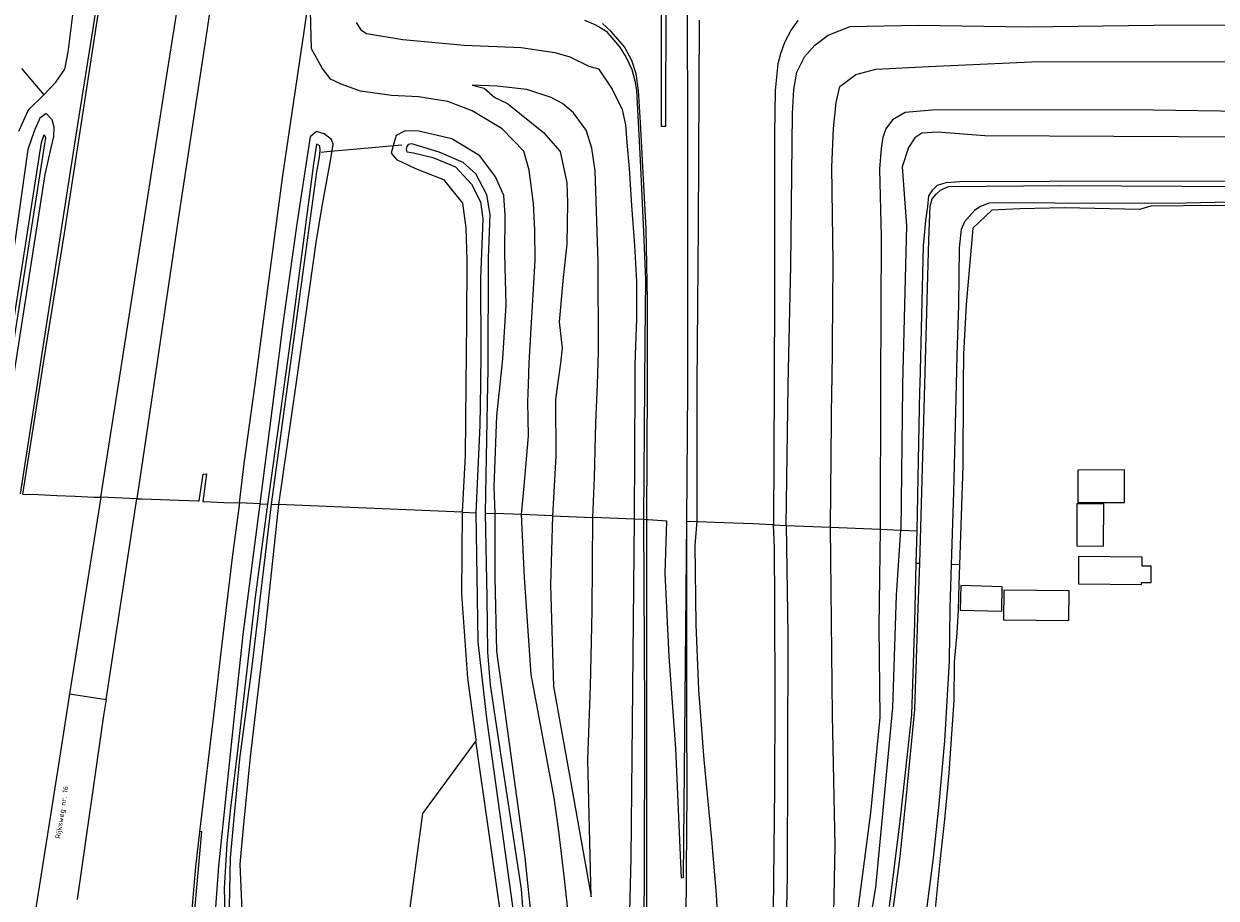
# Model space of a CAD drawing. Header units: metres. Extents: x 102000 to 105000, y 414600 to 420766.
# Tile 273 of 298: x 104013 to 104245, y 420500 to 420670. Entities that reach past the tile are written whole.
import ezdxf

# ---------------------------------------------------------------- set-up
doc = ezdxf.new("R2010")
doc.units = ezdxf.units.M
doc.layers.get('0').update_dxf_attribs({"color": 8})
doc.styles.add('MtXpl_NLCS-ISO', font='NLCS-ISO.ttf')

msp = doc.modelspace()

# ---------------------------------------------------------------- linework, layer by layer
for p, q in [((104034.81, 420718.48), (104027.05, 420669.12)), ((104041.05, 420661.04), (104049.91, 420717.4)), ((104055.65, 420714.85), (104048.29, 420666.23)), ((104026.62, 420669.67), (104033.41, 420714.62)), ((104067.82, 420670.03), (104074.44, 420714.29)), ((104138.01, 420650.32), (104138.08, 420676.86)), ((104021.74, 420664.69), (104022.72, 420672.98)), ((104069.08, 420665.32), (104068.85, 420672.68)), ((104122.21, 420670.96), (104124.21, 420670.09)), ((104137.16, 420671.93), (104137.15, 420650.32)), ((104142.18, 420672.11), (104142.25, 420650.26)), ((104144.54, 420657.62), (104144.57, 420670.9)), ((104163.71, 420670.86), (104162.44, 420669.08)), ((104023.6, 420650.6), (104026.62, 420669.67)), ((104027.05, 420669.12), (104023.98, 420649.22)), ((104063.52, 420640.65), (104067.82, 420670.03)), ((104077.77, 420670.47), (104078.7, 420669.03)), ((104078.7, 420669.03), (104079.76, 420668.32)), ((104124.21, 420670.09), (104125.41, 420669.44)), ((104125.41, 420669.44), (104126.41, 420668.78)), ((104127.38, 420668.74), (104125.68, 420670.29)), ((104126.41, 420668.78), (104127.51, 420667.52)), ((104130.02, 420665.75), (104127.38, 420668.74)), ((104162.44, 420669.08), (104161.16, 420666.61)), ((104169.61, 420668.04), (104173.9, 420669.71)), ((104173.9, 420669.71), (104187.16, 420669.95)), ((104187.16, 420669.95), (104208.43, 420669.65)), ((104208.43, 420669.65), (104233.04, 420669.97)), ((104233.04, 420669.97), (104273.07, 420670.15)), ((104048.29, 420666.23), (104043.13, 420632.2)), ((104079.76, 420668.32), (104086.88, 420667.18)), ((104086.88, 420667.18), (104098.76, 420666.04)), ((104098.76, 420666.04), (104109.91, 420665.59)), ((104127.51, 420667.52), (104129.04, 420665.73)), ((104161.16, 420666.61), (104160.33, 420664.35)), ((104165.03, 420663.78), (104167.07, 420666.07)), ((104167.07, 420666.07), (104169.61, 420668.04)), ((104021.08, 420661.42), (104021.74, 420664.69)), ((104071.08, 420661.71), (104069.08, 420665.32)), ((104109.91, 420665.59), (104116.41, 420664.65)), ((104116.41, 420664.65), (104119.35, 420663.81)), ((104119.35, 420663.81), (104123.08, 420661.95)), ((104129.04, 420665.73), (104130.27, 420663.77)), ((104131.42, 420663.09), (104130.02, 420665.75)), ((104130.27, 420663.77), (104131.4, 420661.35)), ((104160.33, 420664.35), (104159.81, 420662.45)), ((104163.53, 420660.79), (104165.03, 420663.78)), ((104012.6, 420661.49), (104016.97, 420656.38)), ((104019.28, 420658.87), (104021.08, 420661.42)), ((104072.78, 420659.45), (104071.08, 420661.71)), ((104123.08, 420661.95), (104124.92, 420661.43)), ((104124.92, 420661.43), (104127.58, 420657.52)), ((104132.27, 420660.45), (104131.42, 420663.09)), ((104159.81, 420662.45), (104159.34, 420657.23)), ((104175.05, 420660.35), (104178.89, 420661.4)), ((104178.89, 420661.4), (104189.23, 420661.93)), ((104189.23, 420661.93), (104209.24, 420662.82)), ((104209.24, 420662.82), (104272.64, 420662.88)), ((104034, 420615.78), (104041.05, 420661.04)), ((104074.83, 420658.47), (104072.78, 420659.45)), ((104131.4, 420661.35), (104131.99, 420659.15)), ((104131.99, 420659.15), (104132.3, 420657.27)), ((104132.69, 420657.22), (104132.27, 420660.45)), ((104162.93, 420657.44), (104163.53, 420660.79)), ((104171.88, 420658.02), (104175.05, 420660.35)), ((104016.97, 420656.38), (104019.28, 420658.87)), ((104078.61, 420657.13), (104074.83, 420658.47)), ((104084.64, 420656.28), (104078.61, 420657.13)), ((104105.18, 420658.1), (104100.33, 420658.28)), ((104100.33, 420658.28), (104102.67, 420657.7)), ((104102.67, 420657.7), (104104.74, 420655.88)), ((104110.99, 420657.43), (104105.18, 420658.1)), ((104115.69, 420655.86), (104110.99, 420657.43)), ((104127.58, 420657.52), (104129.51, 420653.52)), ((104132.3, 420657.27), (104132.49, 420654.76)), ((104133.08, 420650.99), (104132.69, 420657.22)), ((104144.38, 420630.9), (104144.54, 420657.62)), ((104159.34, 420657.23), (104159.2, 420648.81)), ((104162.67, 420652.74), (104162.93, 420657.44)), ((104171.16, 420654.91), (104171.88, 420658.02)), ((104016.97, 420656.38), (104013.9, 420653.4)), ((104089.88, 420655.97), (104084.64, 420656.28)), ((104095.58, 420655.1), (104089.88, 420655.97)), ((104100.37, 420653.29), (104095.58, 420655.1)), ((104104.74, 420655.88), (104107.23, 420654.68)), ((104107.23, 420654.68), (104114.23, 420649.06)), ((104117.9, 420654.72), (104115.69, 420655.86)), ((104120.09, 420652.86), (104117.9, 420654.72)), ((104132.49, 420654.76), (104133.07, 420643.65)), ((104170.66, 420649.81), (104171.16, 420654.91)), ((104013.9, 420653.4), (104012.06, 420649.24)), ((104017.4, 420652.77), (104016.22, 420651.84)), ((104018.59, 420651.51), (104017.4, 420652.77)), ((104106.18, 420649.77), (104100.37, 420653.29)), ((104122.51, 420649.54), (104120.09, 420652.86)), ((104129.51, 420653.52), (104130.2, 420650.57)), ((104162.34, 420623.08), (104162.67, 420652.74)), ((104184.65, 420652.93), (104182.18, 420651.5)), ((104189.79, 420653.42), (104184.65, 420652.93)), ((104208.63, 420653.47), (104189.79, 420653.42)), ((104232.88, 420653.41), (104208.63, 420653.47)), ((104259.43, 420653.04), (104232.88, 420653.41)), ((104016.22, 420651.84), (104015.07, 420649.34)), ((104016.6, 420605.65), (104023.6, 420650.6)), ((104018.96, 420650.09), (104018.59, 420651.51)), ((104018.91, 420648.3), (104018.96, 420650.09)), ((104130.2, 420650.57), (104130.45, 420647.13)), ((104134.22, 420630.23), (104133.08, 420650.99)), ((104137.15, 420650.32), (104138.01, 420650.32)), ((104142.25, 420650.26), (104142.28, 420632.45)), ((104170.34, 420642.31), (104170.66, 420649.81)), ((104180.83, 420649.8), (104180.3, 420648.08)), ((104182.18, 420651.5), (104180.83, 420649.8)), ((104015.07, 420649.34), (104013.85, 420645.75)), ((104016.5, 420647.09), (104017.04, 420648.64)), ((104017.04, 420648.64), (104017.28, 420648.01)), ((104017.28, 420648.01), (104017.13, 420646.86)), ((104018.4, 420646.09), (104018.91, 420648.3)), ((104023.98, 420649.22), (104020.93, 420629.45)), ((104068.83, 420648.18), (104066.21, 420631.24)), ((104070.05, 420649.22), (104068.83, 420648.18)), ((104071.54, 420648.82), (104070.05, 420649.22)), ((104072.96, 420647.71), (104071.54, 420648.82)), ((104073.29, 420646.78), (104072.96, 420647.71)), ((104085.54, 420648.5), (104085.19, 420647.19)), ((104087.29, 420649.39), (104085.54, 420648.5)), ((104089.97, 420649.29), (104087.29, 420649.39)), ((104096.36, 420647.82), (104089.97, 420649.29)), ((104101.84, 420644.51), (104096.36, 420647.82)), ((104110.41, 420645.45), (104106.18, 420649.77)), ((104114.23, 420649.06), (104117.44, 420645.36)), ((104123.65, 420646), (104122.51, 420649.54)), ((104159.2, 420648.81), (104159.17, 420618.49)), ((104180.3, 420648.08), (104179.97, 420645.96)), ((104186.53, 420648.01), (104185.24, 420646.16)), ((104187.88, 420648.93), (104186.53, 420648.01)), ((104190.94, 420649.12), (104187.88, 420648.93)), ((104200.15, 420648.39), (104190.94, 420649.12)), ((104271.76, 420648.03), (104200.15, 420648.39)), ((104009.17, 420600), (104016.5, 420647.09)), ((104017.13, 420646.86), (104009.8, 420600)), ((104013.85, 420645.75), (104010.87, 420624.51)), ((104017.25, 420640.85), (104018.4, 420646.09)), ((104070.05, 420646.78), (104069.45, 420642.94)), ((104070.69, 420646.49), (104070.05, 420646.78)), ((104070.61, 420644.24), (104070.75, 420645.49)), ((104070.75, 420645.49), (104070.69, 420646.49)), ((104072.08, 420645.27), (104070.94, 420645.17)), ((104086.68, 420646.58), (104072.08, 420645.27)), ((104073.06, 420645.11), (104073.29, 420646.78)), ((104085.19, 420647.19), (104084.58, 420645.01)), ((104087.6, 420646.31), (104087.48, 420645.84)), ((104087.48, 420645.84), (104087.64, 420645.27)), ((104087.87, 420646.75), (104087.6, 420646.31)), ((104087.64, 420645.27), (104088.94, 420645.11)), ((104088.6, 420646.83), (104087.87, 420646.75)), ((104093.89, 420645.24), (104088.6, 420646.83)), ((104098.61, 420643.24), (104093.89, 420645.24)), ((104111.45, 420641.72), (104110.41, 420645.45)), ((104117.44, 420645.36), (104118.75, 420639.23)), ((104124.31, 420641.58), (104123.65, 420646)), ((104130.45, 420647.13), (104130.91, 420642.06)), ((104179.97, 420645.96), (104179.6, 420641.91)), ((104185.24, 420646.16), (104184.03, 420642.39)), ((104069.45, 420642.94), (104065.28, 420611.19)), ((104070.09, 420641.42), (104070.61, 420644.24)), ((104072.65, 420642.83), (104073.06, 420645.11)), ((104084.58, 420645.01), (104085.63, 420643.82)), ((104085.63, 420643.82), (104089.29, 420642.03)), ((104088.94, 420645.11), (104092.71, 420644.18)), ((104092.71, 420644.18), (104097.09, 420642.39)), ((104101.04, 420641.02), (104098.61, 420643.24)), ((104104.88, 420640.4), (104101.84, 420644.51)), ((104133.07, 420643.65), (104133.72, 420629.69)), ((104010.9, 420600), (104017.25, 420640.85)), ((104059.09, 420607.38), (104063.52, 420640.65)), ((104064.47, 420600), (104070.09, 420641.42)), ((104072.09, 420640.05), (104072.65, 420642.83)), ((104089.29, 420642.03), (104094.76, 420639.89)), ((104097.09, 420642.39), (104100.21, 420638.99)), ((104103.21, 420636.91), (104101.04, 420641.02)), ((104112.31, 420635.24), (104111.45, 420641.72)), ((104124.87, 420623.9), (104124.31, 420641.58)), ((104130.91, 420642.06), (104131.34, 420634.84)), ((104170.62, 420623.71), (104170.34, 420642.31)), ((104179.6, 420641.91), (104179.94, 420628.78)), ((104184.03, 420642.39), (104184.87, 420630.87)), ((104071.08, 420634.34), (104072.09, 420640.05)), ((104094.76, 420639.89), (104098.47, 420635.3)), ((104100.21, 420638.99), (104101.99, 420635.56)), ((104106.52, 420636.79), (104104.88, 420640.4)), ((104118.75, 420639.23), (104118.9, 420635.37)), ((104189.98, 420637.92), (104190.92, 420638.79)), ((104190.92, 420638.79), (104192.6, 420639.32)), ((104191.48, 420637.82), (104192.26, 420638.22)), ((104192.26, 420638.22), (104193.14, 420638.57)), ((104192.6, 420639.32), (104195.25, 420639.53)), ((104193.14, 420638.57), (104214.91, 420638.71)), ((104195.25, 420639.53), (104212.62, 420639.6)), ((104212.62, 420639.6), (104251.34, 420639.65)), ((104214.91, 420638.71), (104253.96, 420638.55)), ((104103.87, 420633.08), (104103.21, 420636.91)), ((104106.77, 420632.97), (104106.52, 420636.79)), ((104189.02, 420634.67), (104189.24, 420636.73)), ((104189.24, 420636.73), (104189.98, 420637.92)), ((104189.51, 420634.74), (104189.9, 420636.14)), ((104189.9, 420636.14), (104190.65, 420637.02)), ((104190.65, 420637.02), (104191.48, 420637.82)), ((104070.01, 420627.61), (104071.08, 420634.34)), ((104098.47, 420635.3), (104099.09, 420630.48)), ((104101.99, 420635.56), (104102.41, 420632.22)), ((104112.54, 420630.12), (104112.31, 420635.24)), ((104118.9, 420635.37), (104118.75, 420627.28)), ((104131.34, 420634.84), (104131.95, 420627.04)), ((104188.63, 420631.95), (104189.02, 420634.67)), ((104189.22, 420628.15), (104189.51, 420634.74)), ((104198.12, 420633.85), (104196.16, 420631.69)), ((104201.47, 420633.93), (104197.82, 420630.4)), ((104199.15, 420634.6), (104198.12, 420633.85)), ((104200.88, 420635.28), (104199.15, 420634.6)), ((104205.95, 420635.39), (104200.88, 420635.28)), ((104206.92, 420634.19), (104201.47, 420633.93)), ((104213.77, 420635.28), (104205.95, 420635.39)), ((104215.7, 420634.37), (104206.92, 420634.19)), ((104231.13, 420635.21), (104213.77, 420635.28)), ((104230.23, 420634.06), (104215.7, 420634.37)), ((104232.45, 420634.69), (104230.23, 420634.06)), ((104239.32, 420635.28), (104231.13, 420635.21)), ((104245.08, 420634.86), (104232.45, 420634.69)), ((104247.76, 420635.52), (104239.32, 420635.28)), ((104251.91, 420634.71), (104245.08, 420634.86)), ((104043.13, 420632.2), (104038.36, 420600)), ((104066.21, 420631.24), (104063.48, 420611.8)), ((104102.41, 420632.22), (104101.97, 420620.61)), ((104103.53, 420624.65), (104103.87, 420633.08)), ((104106.69, 420625.45), (104106.77, 420632.97)), ((104142.28, 420632.45), (104142.27, 420600)), ((104188.2, 420626.96), (104188.63, 420631.95)), ((104196.16, 420631.69), (104195.54, 420630.16)), ((104020.93, 420629.45), (104016.93, 420604.61)), ((104099.09, 420630.48), (104099.31, 420624.1)), ((104112.62, 420624.15), (104112.54, 420630.12)), ((104133.72, 420629.69), (104134.06, 420620.39)), ((104134.5, 420616.41), (104134.22, 420630.23)), ((104144.16, 420600), (104144.38, 420630.9)), ((104184.87, 420630.87), (104184.11, 420600)), ((104195.54, 420630.16), (104195.16, 420626.62)), ((104197.82, 420630.4), (104196.51, 420615.55)), ((104066.07, 420600), (104070.01, 420627.61)), ((104118.75, 420627.28), (104118.07, 420620.85)), ((104131.95, 420627.04), (104132.35, 420620.01)), ((104179.94, 420628.78), (104179.85, 420600)), ((104187.51, 420600), (104188.2, 420626.96)), ((104188.45, 420600), (104189.22, 420628.15)), ((104195.16, 420626.62), (104194.98, 420615.41)), ((104103.44, 420602.76), (104103.53, 420624.65)), ((104106.97, 420615.47), (104106.69, 420625.45)), ((104099.31, 420624.1), (104099.22, 420612.2)), ((104112.06, 420615.33), (104112.62, 420624.15)), ((104124.94, 420606.31), (104124.87, 420623.9)), ((104161.85, 420600), (104162.34, 420623.08)), ((104170.39, 420600), (104170.62, 420623.71)), ((104101.97, 420620.61), (104102.03, 420606.25)), ((104118.07, 420620.85), (104117.3, 420612.2)), ((104132.35, 420620.01), (104132.3, 420612.75)), ((104134.06, 420620.39), (104133.94, 420608.51)), ((104159.17, 420618.49), (104159.1, 420600)), ((104031.52, 420600), (104034, 420615.78)), ((104106.34, 420604.95), (104106.97, 420615.47)), ((104111.42, 420604.18), (104112.06, 420615.33)), ((104134.45, 420600), (104134.5, 420616.41)), ((104194.98, 420615.41), (104194.69, 420605.75)), ((104196.51, 420615.55), (104195.99, 420605.92)), ((104132.3, 420612.75), (104132.01, 420603.92)), ((104063.48, 420611.8), (104061.97, 420600)), ((104065.28, 420611.19), (104063.74, 420600)), ((104099.22, 420612.2), (104099.1, 420600)), ((104117.3, 420612.2), (104117.83, 420607.04)), ((104133.94, 420608.51), (104133.88, 420600)), ((104058.08, 420600), (104059.09, 420607.38)), ((104102.03, 420606.25), (104101.94, 420600)), ((104117.83, 420607.04), (104117.52, 420604.11)), ((104124.71, 420600), (104124.94, 420606.31)), ((104194.69, 420605.75), (104194.54, 420600)), ((104195.99, 420605.92), (104195.91, 420600)), ((104015.72, 420600), (104016.6, 420605.65)), ((104016.93, 420604.61), (104016.21, 420600)), ((104105.79, 420600), (104106.34, 420604.95)), ((104111.29, 420600), (104111.42, 420604.18)), ((104117.52, 420604.11), (104116.98, 420600)), ((104132.01, 420603.92), (104131.99, 420600)), ((104103.39, 420600), (104103.44, 420602.76)), ((104012.42, 420578.66), (104015.72, 420600)), ((104016.21, 420600), (104012.84, 420578.65)), ((104028.06, 420578.02), (104031.52, 420600)), ((104038.36, 420600), (104035.06, 420577.74)), ((104055.98, 420584.58), (104058.08, 420600)), ((104061.97, 420600), (104059, 420576.75)), ((104063.74, 420600), (104060.54, 420576.69)), ((104061.29, 420576.66), (104064.47, 420600)), ((104062.74, 420576.6), (104066.07, 420600)), ((104099.1, 420600), (104098.96, 420586.16)), ((104101.94, 420600), (104101.82, 420591.99)), ((104102.98, 420578.66), (104103.39, 420600)), ((104105.12, 420593.85), (104105.79, 420600)), ((104111.18, 420596.59), (104111.29, 420600)), ((104116.98, 420600), (104116.59, 420597.05)), ((104124.43, 420592.53), (104124.71, 420600)), ((104131.99, 420600), (104131.87, 420573.76)), ((104133.88, 420600), (104133.72, 420573.68)), ((104134.37, 420573.64), (104134.45, 420600)), ((104142.27, 420599.21), (104142.06, 420573.34)), ((104142.27, 420600), (104142.27, 420599.21)), ((104144.14, 420597.12), (104144.16, 420600)), ((104159.1, 420600), (104158.99, 420572.63)), ((104161.48, 420572.53), (104161.84, 420599.68)), ((104161.84, 420599.68), (104161.85, 420600)), ((104170.07, 420572.18), (104170.38, 420599.78)), ((104170.38, 420599.78), (104170.39, 420600)), ((104179.85, 420600), (104179.76, 420571.78)), ((104184.1, 420599.37), (104183.75, 420571.62)), ((104184.11, 420600), (104184.1, 420599.37)), ((104186.93, 420571.49), (104187.48, 420598.81)), ((104187.48, 420598.81), (104187.51, 420600)), ((104187.82, 420576.75), (104188.45, 420600)), ((104194.54, 420600), (104194.01, 420579)), ((104195.9, 420598.97), (104195.86, 420584.06)), ((104195.91, 420600), (104195.9, 420598.97)), ((104111.3, 420590), (104111.18, 420596.59)), ((104116.59, 420597.05), (104116.63, 420586.05)), ((104144.11, 420573.27), (104144.14, 420597.12)), ((104101.82, 420591.99), (104101.08, 420575.02)), ((104104.6, 420580.03), (104105.12, 420593.85)), ((104124.15, 420581.86), (104124.43, 420592.53)), ((104110.49, 420580.15), (104111.3, 420590)), ((104098.96, 420586.16), (104098.41, 420575.13)), ((104116.63, 420586.05), (104115.97, 420574.41)), ((104047.18, 420577.32), (104047.99, 420582.52)), ((104048.63, 420582.61), (104047.91, 420577.21)), ((104047.99, 420582.52), (104048.63, 420582.61)), ((104055.05, 420576.91), (104055.98, 420584.58)), ((104195.86, 420584.06), (104195.2, 420564.84)), ((104227.3, 420583.35), (104218.24, 420583.31)), ((104218.24, 420583.31), (104218.26, 420576.97)), ((104227.32, 420577.01), (104227.3, 420583.35)), ((104123.82, 420574.09), (104124.15, 420581.86)), ((104012.84, 420578.65), (104015.88, 420578.59)), ((104015.88, 420578.59), (104019.53, 420578.38)), ((104019.53, 420578.38), (104023.08, 420578.22)), ((104028.06, 420578.02), (104021.98, 420539.72)), ((104023.08, 420578.22), (104026.8, 420578.07)), ((104026.8, 420578.07), (104028.06, 420578.02)), ((104035.06, 420577.74), (104028.06, 420578.02)), ((104102.92, 420574.95), (104102.98, 420578.66)), ((104104.82, 420574.87), (104104.6, 420580.03)), ((104109.93, 420574.66), (104110.49, 420580.15)), ((104194.01, 420579), (104193.58, 420564.91)), ((104029.1, 420538.66), (104035.06, 420577.74)), ((104035.06, 420577.74), (104036.04, 420577.7)), ((104036.04, 420577.7), (104039.71, 420577.57)), ((104039.71, 420577.57), (104043.32, 420577.46)), ((104043.32, 420577.46), (104047.03, 420577.32)), ((104047.03, 420577.32), (104047.18, 420577.32)), ((104047.91, 420577.21), (104048.15, 420577.19)), ((104048.15, 420577.19), (104051.98, 420577.03)), ((104051.98, 420577.03), (104055.05, 420576.91)), ((104055.05, 420576.91), (104053.65, 420566.3)), ((104059, 420576.75), (104055.05, 420576.91)), ((104059, 420576.75), (104055.69, 420551.28)), ((104057.47, 420544.56), (104061.29, 420576.66)), ((104060.54, 420576.69), (104058.14, 420558.55)), ((104059, 420576.75), (104060.54, 420576.69)), ((104060.15, 420552.3), (104062.74, 420576.6)), ((104061.29, 420576.66), (104062.74, 420576.6)), ((104098.41, 420575.13), (104062.74, 420576.6)), ((104187.45, 420565.16), (104187.82, 420576.75)), ((104218.05, 420576.76), (104218.03, 420568.53)), ((104223.26, 420576.75), (104218.05, 420576.76)), ((104218.26, 420576.97), (104227.32, 420577.01)), ((104223.24, 420568.52), (104223.26, 420576.75)), ((104098.41, 420575.13), (104098.29, 420559.17)), ((104098.41, 420575.13), (104101.08, 420575.02)), ((104101.08, 420575.02), (104101.23, 420562.59)), ((104102.92, 420574.95), (104104.82, 420574.87)), ((104103.24, 420558.53), (104102.92, 420574.95)), ((104109.93, 420574.66), (104104.82, 420574.87)), ((104104.85, 420562.44), (104104.82, 420574.87)), ((104115.97, 420574.41), (104109.93, 420574.66)), ((104110.5, 420562.37), (104109.93, 420574.66)), ((104115.97, 420574.41), (104115.61, 420560.88)), ((104115.97, 420574.41), (104123.82, 420574.09)), ((104123.68, 420555.89), (104123.82, 420574.09)), ((104131.87, 420573.76), (104123.82, 420574.09)), ((104131.87, 420573.76), (104131.2, 420507.8)), ((104133.72, 420573.68), (104131.87, 420573.76)), ((104134.37, 420573.64), (104133.72, 420573.68)), ((104133.72, 420573.68), (104133.91, 420536.13)), ((104134.36, 420549.9), (104134.37, 420573.64)), ((104134.6, 420573.63), (104134.37, 420573.64)), ((104138.24, 420573.38), (104134.6, 420573.63)), ((104137.94, 420563.27), (104138.24, 420573.38)), ((104142.06, 420573.34), (104141.44, 420504)), ((104142.06, 420573.34), (104142.05, 420545.88)), ((104142.06, 420573.34), (104144.11, 420573.27)), ((104143.74, 420568.7), (104144.11, 420573.27)), ((104144.33, 420573.22), (104144.11, 420573.27)), ((104147.65, 420573.11), (104144.33, 420573.22)), ((104151.15, 420572.95), (104147.65, 420573.11)), ((104155.05, 420572.82), (104151.15, 420572.95)), ((104158.71, 420572.65), (104155.05, 420572.82)), ((104158.99, 420572.63), (104158.71, 420572.65)), ((104158.99, 420572.63), (104161.48, 420572.53)), ((104159.19, 420568.13), (104158.99, 420572.63)), ((104161.48, 420572.53), (104170.07, 420572.18)), ((104161.48, 420572.53), (104161.78, 420551.27)), ((104170.07, 420572.18), (104179.76, 420571.78)), ((104170.45, 420535.56), (104170.07, 420572.18)), ((104179.76, 420571.78), (104179.49, 420552.8)), ((104179.76, 420571.78), (104183.75, 420571.62)), ((104182.95, 420558.96), (104183.75, 420571.62)), ((104183.75, 420571.62), (104186.93, 420571.49)), ((104186.79, 420565.18), (104186.93, 420571.49)), ((104143.92, 420553.27), (104143.74, 420568.7)), ((104053.65, 420566.3), (104051.38, 420547.27)), ((104159.24, 420557.45), (104159.19, 420568.13)), ((104218.03, 420568.53), (104223.24, 420568.52)), ((104218.39, 420566.47), (104218.34, 420561.14)), ((104230.78, 420566.35), (104218.39, 420566.47)), ((104230.76, 420564.63), (104230.78, 420566.35)), ((104186.52, 420553.64), (104186.79, 420565.18)), ((104186.79, 420565.18), (104187.45, 420565.16)), ((104187.17, 420556.45), (104187.45, 420565.16)), ((104193.58, 420564.91), (104193.33, 420556.44)), ((104195.2, 420564.84), (104193.58, 420564.91)), ((104195.2, 420564.84), (104195.06, 420561.06)), ((104232.5, 420564.62), (104230.76, 420564.63)), ((104232.48, 420561.41), (104232.5, 420564.62)), ((104101.23, 420562.59), (104101.45, 420549.86)), ((104105.17, 420548.05), (104104.85, 420562.44)), ((104111.83, 420543.49), (104110.5, 420562.37)), ((104138.67, 420546.98), (104137.94, 420563.27)), ((104115.61, 420560.88), (104116.17, 420541.16)), ((104195.06, 420561.06), (104194.92, 420556.13)), ((104195.43, 420560.82), (104195.3, 420556.06)), ((104203.53, 420560.61), (104195.43, 420560.82)), ((104203.41, 420555.85), (104203.53, 420560.61)), ((104203.83, 420559.91), (104203.78, 420554.16)), ((104216.55, 420559.8), (104203.83, 420559.91)), ((104216.5, 420554.05), (104216.55, 420559.8)), ((104218.34, 420561.14), (104230.64, 420561.03)), ((104230.64, 420561.03), (104230.64, 420561.42)), ((104230.64, 420561.42), (104232.48, 420561.41)), ((104058.14, 420558.55), (104056.41, 420543.82)), ((104098.29, 420559.17), (104099.46, 420542.82)), ((104103.4, 420547.86), (104103.24, 420558.53)), ((104159.3, 420538.52), (104159.24, 420557.45)), ((104182.21, 420537.06), (104182.95, 420558.96)), ((104123.35, 420541.17), (104123.68, 420555.89)), ((104186.49, 420536.67), (104187.17, 420556.45)), ((104193.33, 420556.44), (104193.17, 420546.11)), ((104194.92, 420556.13), (104194.67, 420551.56)), ((104195.3, 420556.06), (104203.41, 420555.85)), ((104144.47, 420540.5), (104143.92, 420553.27)), ((104179.49, 420552.8), (104179.72, 420535.14)), ((104185.94, 420535.74), (104186.52, 420553.64)), ((104203.78, 420554.16), (104216.5, 420554.05)), ((104055.69, 420551.28), (104053.9, 420534.22)), ((104057.2, 420527.47), (104060.15, 420552.3)), ((104161.78, 420551.27), (104161.69, 420527.26)), ((104194.67, 420551.56), (104194.18, 420545.94)), ((104101.45, 420549.86), (104103.16, 420534.97)), ((104103.93, 420541.52), (104103.4, 420547.86)), ((104110.68, 420507.84), (104105.17, 420548.05)), ((104134.34, 420528.15), (104134.36, 420549.9)), ((104051.38, 420547.27), (104050.21, 420537.16)), ((104139.96, 420529.1), (104138.67, 420546.98)), ((104142.05, 420545.88), (104142.09, 420535.76)), ((104193.17, 420546.11), (104192.25, 420530.61)), ((104194.18, 420545.94), (104194.08, 420538.42)), ((104056.41, 420543.82), (104054.58, 420528.14)), ((104055.15, 420527.06), (104057.47, 420544.56)), ((104116.31, 420519.51), (104111.83, 420543.49)), ((104099.46, 420542.82), (104101.04, 420530.92)), ((104105.07, 420533.61), (104103.93, 420541.52)), ((104116.17, 420541.16), (104119.24, 420524.24)), ((104122.83, 420526.86), (104123.35, 420541.17)), ((104021.98, 420539.72), (104020, 420527.22)), ((104021.98, 420539.72), (104029.1, 420538.66)), ((104029.1, 420538.66), (104028.62, 420535.54)), ((104145.51, 420526.87), (104144.47, 420540.5)), ((104159.26, 420521.53), (104159.3, 420538.52)), ((104194.08, 420538.42), (104193.55, 420530.99)), ((104050.21, 420537.16), (104047.27, 420512.88)), ((104133.91, 420536.13), (104133.82, 420502.2)), ((104180.5, 420518.48), (104182.21, 420537.06)), ((104184.85, 420519.97), (104186.49, 420536.67)), ((104028.62, 420535.54), (104023.46, 420499.7)), ((104053.9, 420534.22), (104050.99, 420506.15)), ((104103.16, 420534.97), (104108.41, 420496.95)), ((104142.09, 420535.76), (104142.1, 420520.63)), ((104170.97, 420510.15), (104170.45, 420535.56)), ((104179.72, 420535.14), (104177.86, 420516.57)), ((104183.71, 420515.52), (104185.94, 420535.74)), ((104109.93, 420501.72), (104105.07, 420533.61)), ((104101.08, 420530.61), (104090.65, 420516.44)), ((104101.04, 420530.92), (104101.08, 420530.61)), ((104105.74, 420497.97), (104101.08, 420530.61)), ((104192.25, 420530.61), (104191.17, 420518.25)), ((104193.55, 420530.99), (104193.09, 420524.31)), ((104020, 420527.22), (104011.47, 420472.9)), ((104054.58, 420528.14), (104053.3, 420517.53)), ((104053.93, 420514.91), (104055.15, 420527.06)), ((104055.82, 420513.65), (104057.2, 420527.47)), ((104123.49, 420500.19), (104122.83, 420526.86)), ((104134.32, 420493.55), (104134.34, 420528.15)), ((104141.1, 420503.84), (104139.96, 420529.1)), ((104146.99, 420511.36), (104145.51, 420526.87)), ((104161.69, 420527.26), (104161.65, 420504.28)), ((104119.24, 420524.24), (104123.49, 420500.19)), ((104193.09, 420524.31), (104192.26, 420515.3)), ((104142.1, 420520.63), (104142.01, 420505.46)), ((104159.12, 420509.4), (104159.26, 420521.53)), ((104183.63, 420508.05), (104184.85, 420519.97)), ((104053.3, 420517.53), (104052.59, 420510.57)), ((104117.23, 420512.99), (104116.31, 420519.51)), ((104178.93, 420502.03), (104180.5, 420518.48)), ((104191.17, 420518.25), (104190.1, 420507.79)), ((104090.65, 420516.44), (104087.71, 420494.43)), ((104177.86, 420516.57), (104175.42, 420497.73)), ((104181.55, 420498.31), (104183.71, 420515.52)), ((104192.26, 420515.3), (104191.45, 420507.66)), ((104045.83, 420491.96), (104047.72, 420512.92)), ((104047.27, 420512.88), (104046.5, 420506.03)), ((104047.72, 420512.92), (104047.27, 420512.88)), ((104053.3, 420507.81), (104053.93, 420514.91)), ((104055.19, 420506.59), (104055.82, 420513.65)), ((104118.41, 420503.16), (104117.23, 420512.99)), ((104052.59, 420510.57), (104052.06, 420501.81)), ((104147.87, 420500.63), (104146.99, 420511.36)), ((104158.98, 420497.52), (104159.12, 420509.4)), ((104170.75, 420497.03), (104170.97, 420510.15)), ((104046.5, 420506.03), (104045.43, 420494.06)), ((104050.99, 420506.15), (104050.21, 420495.56)), ((104053.12, 420498.26), (104053.3, 420507.81)), ((104055.57, 420497.59), (104055.19, 420506.59)), ((104112.09, 420494.44), (104110.68, 420507.84)), ((104131.2, 420507.8), (104130.83, 420490.97)), ((104181.73, 420493.41), (104183.63, 420508.05)), ((104190.1, 420507.79), (104188.77, 420497.81)), ((104191.45, 420507.66), (104190.36, 420496.63)), ((104141.11, 420503.84), (104141.1, 420503.84)), ((104141.44, 420504), (104141.11, 420503.84)), ((104142.01, 420505.46), (104141.92, 420492.13)), ((104161.65, 420504.28), (104161.28, 420488.34)), ((104052.06, 420501.81), (104052.34, 420492.93)), ((104110.91, 420488.23), (104109.93, 420501.72)), ((104119.4, 420493.47), (104118.41, 420503.16)), ((104133.82, 420502.2), (104133.68, 420491.41)), ((104175.95, 420484.79), (104178.93, 420502.03)), ((104148.56, 420489.13), (104147.87, 420500.63))]:
    msp.add_line(p, q)

# ---------------------------------------------------------------- texts
at = {"style": 'MtXpl_NLCS-ISO'}
msp.add_text('Rijksweg nr. 16', height=1, rotation=81.206, dxfattribs=at).set_placement((104020.16, 420511.47))

doc.saveas('drawing.dxf')
